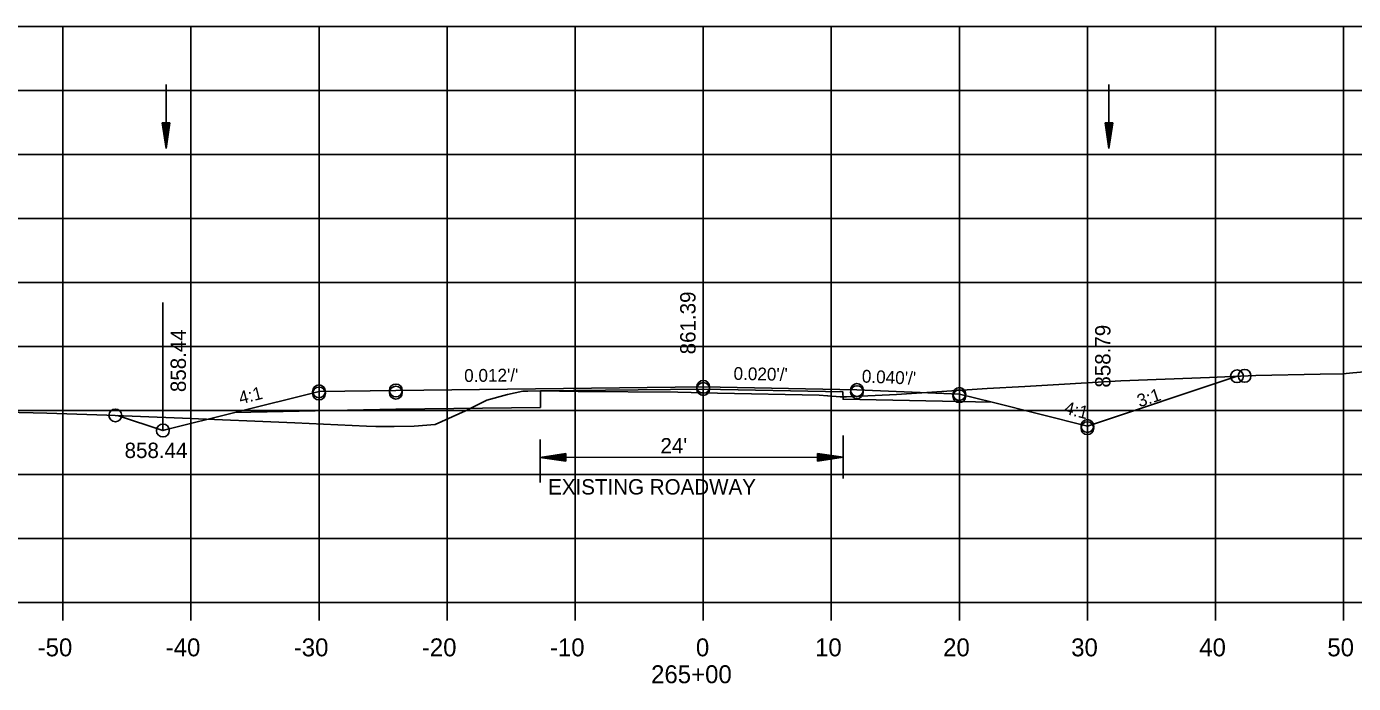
# Model space of a CAD drawing. Extents: x 1486524 to 1499135, y 326561 to 337924.
# Drawn here: x 1488930.1 to 1489033.7, y 329642.9 to 329694.2 of the extents above; entities that cross this region are included whole.
import ezdxf

# ---------------------------------------------------------------- set-up
doc = ezdxf.new("R2010")
doc.units = 0
for name, color, linetype in [('E_Const Align', 7, 'Continuous'), ('E_Const Align Station', 7, 'Continuous'), ('E_Ownership Information', 7, 'Continuous'), ('E_Proposed ROW and Easements', 7, 'Continuous'), ('E_Proposed ROW Fig Annot', 7, 'Continuous'), ('E_Quarter Calls', 7, 'Continuous'), ('E_Survey Point', 7, 'Continuous'), ('E_Title Sheet', 7, 'Continuous'), ('E_Tract Number', 7, 'Continuous'), ('R_Water Annot', 7, 'Continuous'), ('R_Xsect Elev', 7, 'Continuous'), ('R_Xsect Slope', 7, 'Continuous')]:
    doc.layers.add(name, color=color, linetype=linetype)

msp = doc.modelspace()

# ---------------------------------------------------------------- linework, layer by layer
at = {"layer": 'E_Const Align'}
for p, q in [((1488842.89, 329649.22), (1489122.89, 329649.22)), ((1488932.89, 329647.82), (1488932.89, 329649.22)), ((1488942.89, 329647.82), (1488942.89, 329649.22)), ((1488952.89, 329647.82), (1488952.89, 329649.22)), ((1488962.89, 329647.82), (1488962.89, 329649.22)), ((1488972.89, 329647.82), (1488972.89, 329649.22)), ((1488982.89, 329647.82), (1488982.89, 329649.22)), ((1488992.89, 329647.82), (1488992.89, 329649.22)), ((1489002.89, 329647.82), (1489002.89, 329649.22)), ((1489012.89, 329647.82), (1489012.89, 329649.22)), ((1489022.89, 329647.82), (1489022.89, 329649.22)), ((1489032.89, 329647.82), (1489032.89, 329649.22))]:
    msp.add_line(p, q, dxfattribs=at)
at = {"layer": 'E_Ownership Information'}
for p, q in [((1488842.89, 329694.22), (1489122.89, 329694.22)), ((1488842.89, 329694.22), (1489122.89, 329694.22)), ((1488932.89, 329649.22), (1488932.89, 329694.22)), ((1488932.89, 329649.22), (1488932.89, 329694.22)), ((1488942.89, 329649.22), (1488942.89, 329694.22)), ((1488942.89, 329649.22), (1488942.89, 329694.22)), ((1488952.89, 329649.22), (1488952.89, 329694.22)), ((1488952.89, 329649.22), (1488952.89, 329694.22)), ((1488962.89, 329649.22), (1488962.89, 329694.22)), ((1488962.89, 329649.22), (1488962.89, 329694.22)), ((1488972.89, 329649.22), (1488972.89, 329694.22)), ((1488972.89, 329649.22), (1488972.89, 329694.22)), ((1488982.89, 329649.22), (1488982.89, 329694.22)), ((1488982.89, 329649.22), (1488982.89, 329694.22)), ((1488992.89, 329649.22), (1488992.89, 329694.22)), ((1488992.89, 329649.22), (1488992.89, 329694.22)), ((1489002.89, 329649.22), (1489002.89, 329694.22)), ((1489002.89, 329649.22), (1489002.89, 329694.22)), ((1489012.89, 329649.22), (1489012.89, 329694.22)), ((1489012.89, 329649.22), (1489012.89, 329694.22)), ((1489022.89, 329649.22), (1489022.89, 329694.22)), ((1489022.89, 329649.22), (1489022.89, 329694.22)), ((1489032.89, 329649.22), (1489032.89, 329694.22)), ((1489032.89, 329649.22), (1489032.89, 329694.22)), ((1488842.89, 329689.22), (1489122.89, 329689.22)), ((1488842.89, 329689.22), (1489122.89, 329689.22)), ((1488842.89, 329684.22), (1489122.89, 329684.22)), ((1488842.89, 329684.22), (1489122.89, 329684.22)), ((1488842.89, 329679.22), (1489122.89, 329679.22)), ((1488842.89, 329679.22), (1489122.89, 329679.22)), ((1488842.89, 329674.22), (1489122.89, 329674.22)), ((1488842.89, 329669.22), (1489122.89, 329669.22)), ((1488842.89, 329669.22), (1489122.89, 329669.22)), ((1488842.89, 329664.22), (1489122.89, 329664.22)), ((1488842.89, 329664.22), (1489122.89, 329664.22)), ((1488842.89, 329659.22), (1489122.89, 329659.22)), ((1488842.89, 329659.22), (1489122.89, 329659.22)), ((1488842.89, 329654.22), (1489122.89, 329654.22)), ((1488842.89, 329654.22), (1489122.89, 329654.22)), ((1488842.89, 329649.22), (1489122.89, 329649.22)), ((1488842.89, 329649.22), (1489122.89, 329649.22))]:
    msp.add_line(p, q, dxfattribs=at)
at = {"layer": 'E_Proposed ROW and Easements'}
for p, q in [((1488993.81, 329662.28), (1488993.81, 329658.91)), ((1488970.16, 329661.96), (1488970.16, 329658.61)), ((1488972.16, 329660.87), (1488970.16, 329660.56)), ((1488972.16, 329660.27), (1488970.16, 329660.56)), ((1488972.16, 329660.82), (1488970.5, 329660.56)), ((1488972.16, 329660.32), (1488970.5, 329660.56)), ((1488972.16, 329660.76), (1488970.84, 329660.56)), ((1488972.16, 329660.37), (1488970.84, 329660.56)), ((1488972.16, 329660.71), (1488971.17, 329660.56)), ((1488972.16, 329660.42), (1488971.17, 329660.56)), ((1488972.16, 329660.66), (1488971.51, 329660.56)), ((1488972.16, 329660.47), (1488971.51, 329660.56)), ((1488972.16, 329660.61), (1488971.85, 329660.56)), ((1488972.16, 329660.52), (1488971.85, 329660.56)), ((1488972.16, 329660.27), (1488972.16, 329660.87)), ((1488991.81, 329660.87), (1488993.81, 329660.57)), ((1488991.81, 329660.87), (1488991.81, 329660.27)), ((1488991.81, 329660.82), (1488993.48, 329660.57)), ((1488991.81, 329660.77), (1488993.13, 329660.57)), ((1488991.81, 329660.72), (1488992.8, 329660.57)), ((1488991.81, 329660.67), (1488992.46, 329660.57)), ((1488991.81, 329660.62), (1488992.13, 329660.57)), ((1488991.81, 329660.27), (1488993.81, 329660.57)), ((1488991.81, 329660.47), (1488992.46, 329660.57)), ((1488991.81, 329660.37), (1488993.13, 329660.57)), ((1488991.81, 329660.32), (1488993.48, 329660.57)), ((1488991.81, 329660.42), (1488992.8, 329660.57)), ((1488991.81, 329660.52), (1488992.13, 329660.57))]:
    msp.add_line(p, q, dxfattribs=at)
at = {"layer": 'E_Proposed ROW Fig Annot'}
for p, q in [((1488940.65, 329686.69), (1488940.95, 329684.69)), ((1488941.25, 329686.69), (1488940.65, 329686.69)), ((1488940.65, 329686.69), (1488940.95, 329684.69)), ((1488941.25, 329686.69), (1488940.65, 329686.69)), ((1488940.7, 329686.69), (1488940.95, 329685.02)), ((1488940.7, 329686.69), (1488940.95, 329685.02)), ((1488940.75, 329686.69), (1488940.95, 329685.37)), ((1488940.75, 329686.69), (1488940.95, 329685.37)), ((1488940.8, 329686.69), (1488940.95, 329685.7)), ((1488940.8, 329686.69), (1488940.95, 329685.7)), ((1488940.85, 329686.69), (1488940.95, 329686.04)), ((1488940.85, 329686.69), (1488940.95, 329686.04)), ((1488940.9, 329686.69), (1488940.95, 329686.37)), ((1488940.9, 329686.69), (1488940.95, 329686.37)), ((1488941.25, 329686.69), (1488940.95, 329684.69)), ((1488941.05, 329686.69), (1488940.95, 329686.04)), ((1488941.15, 329686.69), (1488940.95, 329685.37)), ((1488941.2, 329686.69), (1488940.95, 329685.02)), ((1488941.1, 329686.69), (1488940.95, 329685.7)), ((1488941, 329686.69), (1488940.95, 329686.37)), ((1488941.25, 329686.69), (1488940.95, 329684.69)), ((1488941.05, 329686.69), (1488940.95, 329686.04)), ((1488941.15, 329686.69), (1488940.95, 329685.37)), ((1488941.2, 329686.69), (1488940.95, 329685.02)), ((1488941.1, 329686.69), (1488940.95, 329685.7)), ((1488941, 329686.69), (1488940.95, 329686.37)), ((1489014.27, 329686.69), (1489014.57, 329684.69)), ((1489014.87, 329686.69), (1489014.27, 329686.69)), ((1489014.27, 329686.69), (1489014.57, 329684.69)), ((1489014.87, 329686.69), (1489014.27, 329686.69)), ((1489014.32, 329686.69), (1489014.57, 329685.02)), ((1489014.32, 329686.69), (1489014.57, 329685.02)), ((1489014.37, 329686.69), (1489014.57, 329685.37)), ((1489014.37, 329686.69), (1489014.57, 329685.37)), ((1489014.42, 329686.69), (1489014.57, 329685.7)), ((1489014.42, 329686.69), (1489014.57, 329685.7)), ((1489014.48, 329686.69), (1489014.57, 329686.04)), ((1489014.48, 329686.69), (1489014.57, 329686.04)), ((1489014.53, 329686.69), (1489014.57, 329686.37)), ((1489014.53, 329686.69), (1489014.57, 329686.37)), ((1489014.87, 329686.69), (1489014.57, 329684.69)), ((1489014.67, 329686.69), (1489014.57, 329686.04)), ((1489014.77, 329686.69), (1489014.57, 329685.37)), ((1489014.82, 329686.69), (1489014.57, 329685.02)), ((1489014.72, 329686.69), (1489014.57, 329685.7)), ((1489014.62, 329686.69), (1489014.57, 329686.37)), ((1489014.87, 329686.69), (1489014.57, 329684.69)), ((1489014.67, 329686.69), (1489014.57, 329686.04)), ((1489014.77, 329686.69), (1489014.57, 329685.37)), ((1489014.82, 329686.69), (1489014.57, 329685.02)), ((1489014.72, 329686.69), (1489014.57, 329685.7)), ((1489014.62, 329686.69), (1489014.57, 329686.37)), ((1488970.16, 329660.56), (1488993.81, 329660.57))]:
    msp.add_line(p, q, dxfattribs=at)
at = {"layer": 'E_Quarter Calls'}
for centre in [(1488982.89, 329666.07), (1488982.89, 329666.07), (1488982.89, 329665.9), (1489024.57, 329666.9), (1489024.57, 329666.9), (1489025.16, 329666.93), (1488952.89, 329665.72), (1488952.89, 329665.72), (1488952.89, 329665.55), (1488958.89, 329665.79), (1488958.89, 329665.79), (1488958.89, 329665.62), (1488994.89, 329665.83), (1488994.89, 329665.83), (1488994.89, 329665.66), (1489002.89, 329665.51), (1489002.89, 329665.51), (1489002.89, 329665.34), (1488936.99, 329663.84), (1489012.89, 329663.01), (1489012.89, 329663.01), (1489012.89, 329662.84), (1488940.7, 329662.66)]:
    msp.add_circle(centre, 0.5, dxfattribs=at)
at = {"layer": 'E_Survey Point'}
msp.add_lwpolyline([(1488946.32, 329664.08), (1488958.89, 329664.33), (1488970.18, 329664.46), (1488970.18, 329665.75), (1488982.89, 329665.9), (1488993.8, 329665.68), (1488993.81, 329665.1), (1489005.45, 329664.87)], dxfattribs=at)
at = {"layer": 'E_Title Sheet'}
msp.add_lwpolyline([(1488937.16, 329663.84), (1488940.7, 329662.66), (1488940.89, 329662.72), (1488946.32, 329664.08), (1488952.89, 329665.72), (1488958.89, 329665.79), (1488982.89, 329666.07), (1488994.89, 329665.83), (1489002.89, 329665.51), (1489005.45, 329664.87), (1489012.89, 329663.01), (1489024.57, 329666.9)], dxfattribs=at)
at = {"layer": 'E_Tract Number'}
msp.add_lwpolyline([(1488925.17, 329664.18), (1488931.64, 329664.01), (1488936.31, 329663.87), (1488942.23, 329663.62), (1488951.01, 329663.25), (1488956.59, 329663), (1488957.32, 329662.97), (1488958.77, 329662.98), (1488960.31, 329662.99), (1488961.95, 329663.13), (1488964.32, 329664.21), (1488965.99, 329665.04), (1488967.6, 329665.47), (1488968.81, 329665.74), (1488969.19, 329665.74), (1488970.18, 329665.75), (1488973.12, 329665.71), (1488980.91, 329665.65), (1488984, 329665.59), (1488991.94, 329665.43), (1488992.59, 329665.36), (1488992.61, 329665.36), (1488993.57, 329665.3), (1488993.8, 329665.28), (1488993.81, 329665.28), (1488994.09, 329665.29), (1488997.99, 329665.48), (1489005.06, 329665.94), (1489008, 329666.1), (1489015.5, 329666.55), (1489022.41, 329666.81), (1489026.05, 329666.97), (1489031.07, 329667.05), (1489032.84, 329667.09), (1489033.62, 329667.17), (1489034.52, 329667.25)], dxfattribs=at)
at = {"layer": 'R_Water Annot'}
for p, q in [((1488940.95, 329684.69), (1488940.95, 329689.69)), ((1489014.57, 329684.69), (1489014.57, 329689.69))]:
    msp.add_line(p, q, dxfattribs=at)
at = {"layer": 'R_Xsect Elev'}
for p, q in [((1488982.89, 329665.61), (1488982.89, 329675.61)), ((1488940.7, 329662.66), (1488940.7, 329672.66)), ((1489012.89, 329663.01), (1489012.89, 329673.01))]:
    msp.add_line(p, q, dxfattribs=at)

# ---------------------------------------------------------------- texts
at = {"layer": 'E_Const Align Station'}
for s, p in [('-50', (1488930.92, 329645.02)), ('-40', (1488940.92, 329645.02)), ('-30', (1488950.92, 329645.02)), ('-20', (1488960.92, 329645.02)), ('-10', (1488970.92, 329645.02)), ('0', (1488982.32, 329645.02)), ('10', (1488991.62, 329645.02)), ('20', (1489001.62, 329645.02)), ('30', (1489011.62, 329645.02)), ('40', (1489021.62, 329645.02)), ('50', (1489031.62, 329645.02)), ('265+00', (1488978.82, 329642.92))]:
    msp.add_text(s, height=1.4, dxfattribs=at).set_placement(p)
at = {"layer": 'E_Proposed ROW Fig Annot'}
for s, p in [("24'", (1488979.55, 329660.87)), ('EXISTING ROADWAY', (1488970.78, 329657.66))]:
    msp.add_text(s, height=1.2, dxfattribs=at).set_placement(p)
at = {"layer": 'R_Xsect Elev'}
for s, rotation, p in [('861.39', 90, (1488982.29, 329668.61)), ('858.79', 90, (1489014.69, 329666.01)), ('858.44', 90, (1488942.5, 329665.66)), ('858.44', 360, (1488937.71, 329660.51))]:
    msp.add_text(s, height=1.2, rotation=rotation, dxfattribs=at).set_placement(p)
at = {"layer": 'R_Xsect Slope'}
for s, rotation, p in [("0.012'/'", 0.6721, (1488964.23, 329666.45)), ("0.020'/'", 358.8542, (1488985.25, 329666.62)), ("0.040'/'", 357.7094, (1488995.26, 329666.41)), ('4:1', 14.0362, (1488946.76, 329664.7)), ('3:1', 18.4349, (1489016.96, 329664.46)), ('4:1', 345.9638, (1489011.01, 329663.99))]:
    msp.add_text(s, height=1, rotation=rotation, dxfattribs=at).set_placement(p)

doc.saveas('drawing.dxf')
